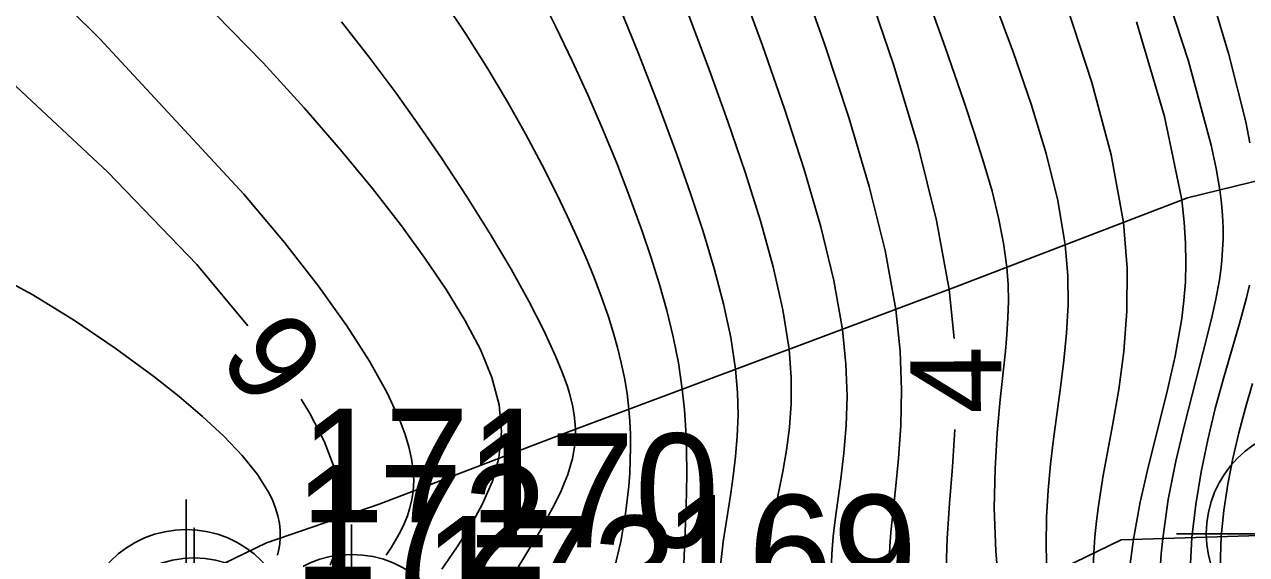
# Model space of a CAD drawing. Extents: x 2602990 to 2605851, y 618069 to 619180.
# Drawn here: x 2604039.77 to 2604066.62, y 618705.14 to 618716.78 of the extents above; entities that cross this region are included whole.
import ezdxf

# ---------------------------------------------------------------- set-up
doc = ezdxf.new("R2010")
doc.units = 0
for name, color, linetype in [('DTM Contours Major', 7, 'Continuous'), ('DTM Contours Major Text', 7, 'Continuous'), ('DTM Contours Minor', 7, 'Continuous'), ('Exist DTM Breakline Cogo Number', 7, 'Continuous'), ('Exist DTM Breakline Cogo Point CELL', 7, 'Continuous'), ('Exist DTM Breakline Underwater', 7, 'Continuous'), ('Exist Structure Major Bridge WW Cogo Point CELL', 7, 'Continuous'), ('PH Exist DTM Breakline', 7, 'Continuous')]:
    doc.layers.add(name, color=color, linetype=linetype)

# ---------------------------------------------------------------- blocks, each defined once
blk = doc.blocks.new('EXIST DTM BREAKLINE COGO POINT')
at = {"layer": 'Exist DTM Breakline Cogo Point CELL'}
blk.add_lwpolyline([(0, 0.06), (0, -0.06), (0, 0), (0.06, 0), (-0.06, 0)], dxfattribs=at)
blk.add_circle((0, 0), 0.04688, dxfattribs=at)
blk = doc.blocks.new('EXIST STRUCTURE MAJOR BRIDGE WW COGO POINT')
at = {"layer": 'Exist Structure Major Bridge WW Cogo Point CELL'}
blk.add_lwpolyline([(-0.06, 0), (0.06, 0), (0, 0), (0, 0.06), (0, -0.06)], dxfattribs=at)
blk.add_circle((0, 0), 0.04688, dxfattribs=at)

msp = doc.modelspace()

# ---------------------------------------------------------------- linework, layer by layer
at = {"layer": 'DTM Contours Major'}
for points in [[(2604025.148, 618724.5), (2604026.641, 618724.165), (2604027.534, 618723.859), (2604028.431, 618723.48), (2604029.338, 618723.028), (2604030.263, 618722.509), (2604031.211, 618721.924), (2604032.189, 618721.276), (2604034.545, 618719.581), (2604036.977, 618717.664), (2604039.368, 618715.618), (2604041.601, 618713.534), (2604043.559, 618711.505), (2604044.676, 618710.161)], [(2604058.226, 618717.773), (2604058.861, 618715.897), (2604059.396, 618714.126), (2604059.812, 618712.475), (2604060.088, 618710.959), (2604060.198, 618709.88)], [(2604045.852, 618708.547), (2604046.033, 618708.253), (2604046.354, 618707.626), (2604046.581, 618707.036), (2604046.713, 618706.482), (2604046.746, 618705.965), (2604046.704, 618705.591), (2604046.614, 618705.238), (2604046.487, 618704.905)], [(2604060.21, 618707.881), (2604060.161, 618707.067), (2604060.097, 618706.256), (2604060.043, 618705.49), (2604060.025, 618705.058), (2604060.023, 618704.628), (2604060.029, 618704.412), (2604060.048, 618704.095), (2604060.089, 618703.695), (2604060.103, 618703.591), (2604060.236, 618702.844), (2604060.431, 618702.023), (2604060.681, 618701.125), (2604060.978, 618700.152), (2604061.314, 618699.1), (2604063.918, 618691.072), (2604064.7, 618688.681), (2604065.46, 618686.385), (2604066.176, 618684.272), (2604066.918, 618682.143)]]:
    msp.add_lwpolyline(points, dxfattribs=at)
at = {"layer": 'DTM Contours Minor'}
for points in [[(2604037.494, 618720.345), (2604041.426, 618716.464), (2604044.59, 618713.048), (2604045.479, 618711.989), (2604046.229, 618711.029), (2604046.849, 618710.163), (2604047.349, 618709.384), (2604047.737, 618708.688), (2604048.021, 618708.069), (2604048.131, 618707.776), (2604048.216, 618707.501), (2604048.276, 618707.24), (2604048.312, 618706.993), (2604048.324, 618706.757), (2604048.312, 618706.53), (2604048.283, 618706.344), (2604048.239, 618706.163), (2604048.182, 618705.986), (2604048.111, 618705.813), (2604048.03, 618705.643), (2604047.939, 618705.476), (2604047.83, 618705.297), (2604047.713, 618705.121)], [(2604041.854, 618719.164), (2604045.011, 618715.933), (2604045.914, 618714.944), (2604046.712, 618714.028), (2604047.415, 618713.178), (2604048.031, 618712.388), (2604048.568, 618711.649), (2604049.035, 618710.955), (2604049.448, 618710.281), (2604049.786, 618709.64), (2604050.039, 618709.025), (2604050.198, 618708.426), (2604050.253, 618707.838), (2604050.194, 618707.251), (2604050.051, 618706.753), (2604049.836, 618706.255), (2604049.568, 618705.763), (2604049.262, 618705.282), (2604048.937, 618704.817)], [(2604056.759, 618718.007), (2604057.353, 618716.333), (2604057.883, 618714.732), (2604058.331, 618713.22), (2604058.68, 618711.811), (2604058.915, 618710.521), (2604059.011, 618709.601), (2604059.042, 618708.754), (2604059.024, 618707.973), (2604058.973, 618707.249), (2604058.906, 618706.574), (2604058.807, 618705.628), (2604058.783, 618705.318), (2604058.768, 618705.007)], [(2604064.647, 618718.103), (2604065.342, 618715.975), (2604065.845, 618714.126), (2604065.953, 618713.616), (2604066.031, 618713.147), (2604066.067, 618712.856), (2604066.091, 618712.582), (2604066.104, 618712.321), (2604066.105, 618712.071), (2604066.096, 618711.829), (2604066.079, 618711.593), (2604066.055, 618711.38), (2604066.025, 618711.169), (2604065.948, 618710.746), (2604065.852, 618710.315), (2604065.671, 618709.587), (2604065.263, 618708.018), (2604065.068, 618707.192), (2604064.902, 618706.348), (2604064.779, 618705.493), (2604064.746, 618705.156), (2604064.723, 618704.816)], [(2604055.46, 618717.751), (2604055.984, 618716.315), (2604056.468, 618714.924), (2604056.9, 618713.591), (2604057.266, 618712.331), (2604057.551, 618711.157), (2604057.742, 618710.083), (2604057.819, 618709.319), (2604057.843, 618708.617), (2604057.824, 618707.969), (2604057.775, 618707.367), (2604057.707, 618706.802), (2604057.582, 618705.899), (2604057.539, 618705.531), (2604057.509, 618705.153), (2604057.497, 618704.755)], [(2604065.744, 618717.766), (2604066.234, 618716.118), (2604066.603, 618714.642), (2604066.695, 618714.179)], [(2604051.104, 618717.404), (2604051.447, 618716.724), (2604051.803, 618715.982), (2604052.145, 618715.234), (2604052.471, 618714.482), (2604052.781, 618713.73), (2604053.071, 618712.98), (2604053.341, 618712.235), (2604053.538, 618711.651), (2604053.72, 618711.071), (2604053.882, 618710.494), (2604054.021, 618709.919), (2604054.136, 618709.344), (2604054.222, 618708.769), (2604054.269, 618708.317), (2604054.3, 618707.863), (2604054.316, 618707.407), (2604054.32, 618706.948), (2604054.315, 618706.486), (2604054.302, 618706.019), (2604054.272, 618705.27), (2604054.204, 618703.786)], [(2604059.527, 618717.587), (2604059.997, 618716.276), (2604060.415, 618715.071), (2604060.645, 618714.38), (2604060.851, 618713.729), (2604061.028, 618713.114), (2604061.174, 618712.53), (2604061.284, 618711.975), (2604061.355, 618711.446), (2604061.381, 618711.07), (2604061.387, 618710.702), (2604061.377, 618710.338), (2604061.354, 618709.973), (2604061.321, 618709.603), (2604061.21, 618708.544), (2604061.143, 618707.814), (2604061.094, 618707.023), (2604061.078, 618706.16), (2604061.109, 618705.214), (2604061.201, 618704.172)], [(2604048.951, 618717.337), (2604049.472, 618716.554), (2604049.947, 618715.801), (2604050.381, 618715.075), (2604050.776, 618714.376), (2604051.138, 618713.701), (2604051.468, 618713.049), (2604051.696, 618712.577), (2604051.908, 618712.116), (2604052.105, 618711.665), (2604052.286, 618711.222), (2604052.451, 618710.786), (2604052.6, 618710.357), (2604052.706, 618710.021), (2604052.8, 618709.686), (2604052.883, 618709.351), (2604052.952, 618709.015), (2604053.008, 618708.675), (2604053.049, 618708.331), (2604053.071, 618708.057), (2604053.083, 618707.779), (2604053.087, 618707.498), (2604053.081, 618707.214), (2604053.068, 618706.927), (2604053.045, 618706.637), (2604052.974, 618706.029), (2604052.869, 618705.425), (2604052.733, 618704.839)], [(2604052.81, 618717.252), (2604053.263, 618716.141), (2604053.696, 618715.027), (2604054.104, 618713.924), (2604054.406, 618713.067), (2604054.682, 618712.231), (2604054.926, 618711.422), (2604055.131, 618710.644), (2604055.29, 618709.904), (2604055.395, 618709.207), (2604055.437, 618708.694), (2604055.448, 618708.206), (2604055.432, 618707.741), (2604055.395, 618707.292), (2604055.343, 618706.858), (2604055.28, 618706.432), (2604055.123, 618705.418), (2604055.062, 618704.894)], [(2604054.257, 618717.269), (2604054.811, 618715.791), (2604055.224, 618714.646), (2604055.604, 618713.534), (2604055.94, 618712.467), (2604056.22, 618711.456), (2604056.433, 618710.511), (2604056.568, 618709.645), (2604056.615, 618709.026), (2604056.615, 618708.455), (2604056.579, 618707.925), (2604056.515, 618707.429), (2604056.433, 618706.958), (2604056.258, 618706.098), (2604056.184, 618705.685), (2604056.129, 618705.252), (2604056.105, 618704.785)], [(2604061.066, 618717.317), (2604061.497, 618716.157), (2604061.886, 618715.03), (2604062.216, 618713.946), (2604062.472, 618712.913), (2604062.635, 618711.939), (2604062.691, 618711.265), (2604062.698, 618710.621), (2604062.667, 618710.001), (2604062.609, 618709.398), (2604062.534, 618708.806), (2604062.379, 618707.675), (2604062.313, 618707.123), (2604062.261, 618706.554), (2604062.227, 618705.961), (2604062.216, 618705.336), (2604062.233, 618704.672)], [(2604062.677, 618717.156), (2604063.221, 618715.506), (2604063.647, 618713.918), (2604063.916, 618712.432), (2604063.997, 618711.424), (2604063.994, 618710.482), (2604063.925, 618709.599), (2604063.812, 618708.765), (2604063.675, 618707.971), (2604063.474, 618706.875), (2604063.419, 618706.542), (2604063.369, 618706.208), (2604063.326, 618705.87), (2604063.291, 618705.526), (2604063.265, 618705.173), (2604063.251, 618704.841)], [(2604046.734, 618716.836), (2604047.365, 618716.033), (2604047.934, 618715.271), (2604048.451, 618714.547), (2604048.924, 618713.855), (2604049.496, 618712.986), (2604050.009, 618712.169), (2604050.461, 618711.407), (2604050.852, 618710.703), (2604051.181, 618710.06), (2604051.447, 618709.483), (2604051.586, 618709.142), (2604051.698, 618708.826), (2604051.744, 618708.677), (2604051.809, 618708.421), (2604051.849, 618708.205), (2604051.871, 618707.996), (2604051.876, 618707.893), (2604051.877, 618707.812), (2604051.871, 618707.653), (2604051.854, 618707.493), (2604051.841, 618707.412), (2604051.807, 618707.244), (2604051.762, 618707.072), (2604051.705, 618706.897), (2604051.638, 618706.718), (2604051.559, 618706.534), (2604051.415, 618706.236), (2604051.233, 618705.899), (2604051.097, 618705.662), (2604050.595, 618704.825)], [(2604064.205, 618716.834), (2604064.82, 618714.757), (2604065.197, 618712.925), (2604065.253, 618712.438), (2604065.283, 618711.978), (2604065.29, 618711.54), (2604065.277, 618711.121), (2604065.245, 618710.715), (2604065.198, 618710.319), (2604065.055, 618709.495), (2604064.873, 618708.686), (2604064.467, 618707.089), (2604064.282, 618706.287), (2604064.136, 618705.473), (2604064.04, 618704.775), (2604064.023, 618703.978), (2604064.03, 618703.577), (2604064.053, 618703.16), (2604064.243, 618701.655), (2604064.596, 618699.98), (2604065.088, 618698.165), (2604065.697, 618696.24), (2604066.401, 618694.237), (2604067.176, 618692.187)], [(2604039.034, 618711.329), (2604039.953, 618710.839), (2604040.87, 618710.278), (2604041.763, 618709.672), (2604042.61, 618709.047), (2604043.168, 618708.606), (2604043.684, 618708.17), (2604044.148, 618707.739), (2604044.552, 618707.314), (2604044.886, 618706.895), (2604045.143, 618706.484), (2604045.223, 618706.319), (2604045.288, 618706.155), (2604045.338, 618705.991), (2604045.372, 618705.828), (2604045.389, 618705.665), (2604045.389, 618705.501), (2604045.377, 618705.376), (2604045.356, 618705.25), (2604045.327, 618705.124)], [(2604066.684, 618711.051), (2604066.617, 618710.774), (2604066.463, 618710.211), (2604066.112, 618709), (2604065.934, 618708.344), (2604065.768, 618707.66), (2604065.621, 618706.956), (2604065.503, 618706.238), (2604065.422, 618705.513), (2604065.403, 618705.228), (2604065.391, 618704.942), (2604065.386, 618704.653), (2604065.39, 618704.36), (2604065.403, 618704.061), (2604065.425, 618703.756), (2604065.561, 618702.689), (2604065.788, 618701.538), (2604066.098, 618700.31), (2604066.477, 618699.01), (2604066.917, 618697.644)], [(2604066.75, 618708.895), (2604066.595, 618708.359), (2604066.449, 618707.809), (2604066.318, 618707.248), (2604066.207, 618706.68), (2604066.121, 618706.107), (2604066.065, 618705.533), (2604066.053, 618705.308), (2604066.046, 618705.083), (2604066.045, 618704.856), (2604066.05, 618704.627), (2604066.061, 618704.395), (2604066.079, 618704.159), (2604066.181, 618703.347), (2604066.347, 618702.487), (2604066.571, 618701.577), (2604066.847, 618700.619)]]:
    msp.add_lwpolyline(points, dxfattribs=at)
at = {"layer": 'Exist DTM Breakline Underwater'}
msp.add_spline([(2604035.635, 618783.826), (2604046.922, 618788.857), (2604054.404, 618776.065), (2604063.935, 618764.917), (2604066.818, 618760.072), (2604072.056, 618750.919), (2604075.519, 618742.925), (2604078.512, 618734.835), (2604080.138, 618728.889), (2604076.945, 618726.238), (2604077.07, 618715.964)], degree=3, dxfattribs=at)
at = {"layer": 'PH Exist DTM Breakline'}
for points in [[(2604051.546, 618707.769), (2604060.236, 618711.015), (2604065.32, 618712.972), (2604072.597, 618714.752), (2604070.274, 618714.835)], [(2604051.546, 618707.769), (2604047.562, 618706.243), (2604045.09, 618705.399), (2604043.438, 618704.601), (2604043.322, 618703.344)], [(2604054.322, 618700.385), (2604060.801, 618703.979), (2604063.867, 618705.464), (2604068.079, 618705.596)]]:
    msp.add_lwpolyline(points, dxfattribs=at)

# ---------------------------------------------------------------- block references
at = {"layer": 'Exist DTM Breakline Cogo Point CELL', "xscale": 50, "yscale": 50}
for p in [(2604068.079, 618705.596), (2604043.322, 618703.344), (2604046.957, 618702.796)]:
    msp.add_blockref('EXIST DTM BREAKLINE COGO POINT', p, dxfattribs=at)
at = {"layer": 'Exist Structure Major Bridge WW Cogo Point CELL', "xscale": 50, "yscale": 50}
msp.add_blockref('EXIST STRUCTURE MAJOR BRIDGE WW COGO POINT', (2604043.496, 618702.72), dxfattribs=at)

# ---------------------------------------------------------------- texts
at = {"layer": 'DTM Contours Major Text'}
for s, rotation, p in [('6', 126.0658, (2604046.49, 618709.438)), ('4', 90.36, (2604061.237, 618708.233))]:
    msp.add_text(s, height=2, rotation=rotation, dxfattribs=at).set_placement(p)
at = {"layer": 'Exist DTM Breakline Cogo Number'}
for s, p in [('171', (2604045.822, 618705.844)), ('170', (2604049.457, 618705.296)), ('172', (2604045.682, 618704.603)), ('169', (2604053.806, 618703.946)), ('173', (2604048.536, 618703.488))]:
    msp.add_text(s, height=2.5, dxfattribs=at).set_placement(p)

doc.saveas('drawing.dxf')
